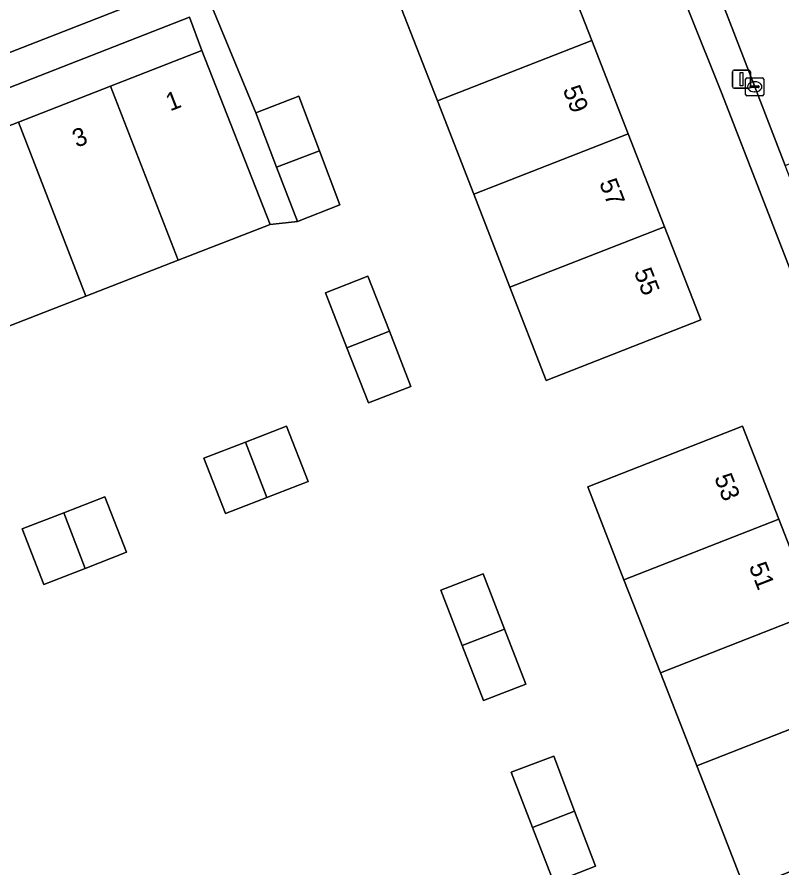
# Model space of a CAD drawing. Extents: x 159680 to 160786, y 387323 to 388340.
# Drawn here: x 159878.99 to 159921.35, y 387740.35 to 387787.43 of the extents above; entities that cross this region are included whole.
import ezdxf

# ---------------------------------------------------------------- set-up
doc = ezdxf.new("R2010")
doc.units = 0
for name, color, linetype in [('IMGEO_Erf', 7, 'Continuous'), ('IMGEO_Groenvoorziening', 7, 'Continuous'), ('IMGEO_Kolk', 7, 'Continuous'), ('IMGEO_Lichtmast', 7, 'Continuous'), ('IMGEO_Pand', 7, 'Continuous'), ('IMGEO_Pand_nummerreeks', 7, 'Continuous'), ('IMGEO_Rijbaan_lokaal_open', 7, 'Continuous'), ('IMGEO_Voetpad_open', 7, 'Continuous')]:
    doc.layers.add(name, color=color, linetype=linetype)

msp = doc.modelspace()

# ---------------------------------------------------------------- linework, layer by layer
at = {"layer": 'IMGEO_Erf'}
msp.add_lwpolyline([(159930.533, 387742.858), (159933.271, 387743.95), (159930.92, 387750), (159918.022, 387783.189), (159912.569, 387796.796), (159889.82, 387787.926), (159892.209, 387782.135), (159894.592, 387783.04), (159895.735, 387780.032), (159896.873, 387777.037), (159894.514, 387776.112), (159893.015, 387775.949), (159887.91, 387773.969), (159882.805, 387771.989), (159877.7, 387770.009)], dxfattribs=at)
for points in [[(159899.623, 387789.599), (159904.102, 387791.365), (159904.763, 387789.685), (159908.814, 387791.271), (159910.825, 387786.121), (159912.836, 387780.971), (159914.846, 387775.821), (159916.857, 387770.671), (159908.283, 387767.326), (159906.28, 387772.477), (159904.277, 387777.629), (159902.273, 387782.782)], [(159879.071, 387781.617), (159884.173, 387783.603), (159889.217, 387785.566), (159888.535, 387787.416), (159852.85, 387773.468), (159853.549, 387771.683), (159858.66, 387773.672), (159863.762, 387775.658), (159868.865, 387777.644), (159873.968, 387779.631)], [(159896.065, 387772.168), (159898.423, 387773.089), (159899.611, 387770.04), (159900.799, 387766.993), (159898.443, 387766.073), (159897.254, 387769.12)], [(159892.829, 387760.844), (159890.537, 387759.953), (159889.327, 387763.015), (159891.635, 387763.914), (159893.908, 387764.799), (159895.12, 387761.735)], [(159914.612, 387751.15), (159912.597, 387756.297), (159910.59, 387761.427), (159919.157, 387764.792), (159921.167, 387759.643), (159923.178, 387754.495), (159925.188, 387749.346), (159927.198, 387744.197), (159923.157, 387742.621), (159923.812, 387740.956), (159919.303, 387739.146), (159917.736, 387743.167), (159916.626, 387746.003)], [(159879.276, 387759.106), (159881.573, 387759.995), (159883.854, 387760.878), (159885.06, 387757.812), (159882.767, 387756.922), (159880.474, 387756.031)], [(159904.814, 387749.605), (159903.633, 387752.657), (159902.451, 387755.709), (159904.798, 387756.617), (159905.979, 387753.566), (159907.159, 387750.519)], [(159906.355, 387745.642), (159908.707, 387746.535), (159909.867, 387743.49), (159911.025, 387740.453), (159908.72, 387739.534), (159907.538, 387742.588)]]:
    msp.add_lwpolyline(points, close=True, dxfattribs=at)
at = {"layer": 'IMGEO_Groenvoorziening'}
msp.add_lwpolyline([(159887.85, 387789.101), (159884.834, 387796.943), (159852.103, 387784.175), (159848.069, 387781.74), (159851.074, 387774.741)], close=True, dxfattribs=at)
at = {"layer": 'IMGEO_Kolk'}
for p, q in [((159919.334, 387783.144), (159919.334, 387783.996)), ((159919.409, 387784.07), (159920.261, 387784.07)), ((159919.822, 387783.85), (159919.847, 387783.85)), ((159920.335, 387783.996), (159920.335, 387783.144)), ((159919.593, 387783.564), (159919.593, 387783.576)), ((159920.031, 387783.527), (159919.633, 387783.527)), ((159919.636, 387783.613), (159920.034, 387783.613)), ((159919.845, 387783.29), (159919.82, 387783.29)), ((159920.077, 387783.576), (159920.077, 387783.564)), ((159920.261, 387783.07), (159919.409, 387783.07))]:
    msp.add_line(p, q, dxfattribs=at)
for points in [[(159919.334, 387783.144), (159919.334, 387783.996)], [(159919.409, 387784.07), (159920.261, 387784.07)], [(159920.335, 387783.996), (159920.335, 387783.144)], [(159920.261, 387783.07), (159919.409, 387783.07)]]:
    msp.add_lwpolyline(points, dxfattribs=at)
for centre, radius, start, end in [((159919.411, 387783.994), 0.0765, 91.552, 178.448), ((159919.411, 387783.994), 0.0765, 91.552, 178.448), ((159920.259, 387783.994), 0.0765, 1.552, 88.448), ((159920.259, 387783.994), 0.0765, 1.552, 88.448), ((159919.633, 387783.573), 0.0403, 85.8775, 175.7526), ((159919.63, 387783.563), 0.0366, 178.938, 274.7102), ((159920.034, 387783.57), 0.043, 264.8664, 352.4533), ((159920.038, 387783.575), 0.0386, 1.7309, 96.639), ((159919.411, 387783.146), 0.0765, 181.552, 268.448), ((159919.411, 387783.146), 0.0765, 181.552, 268.448), ((159920.259, 387783.146), 0.0765, 271.552, 358.448), ((159920.259, 387783.146), 0.0765, 271.552, 358.448)]:
    msp.add_arc(centre, radius, start, end, dxfattribs=at)
for centre, major_axis, ratio, start_param, end_param in [((159919.821, 387783.57), (-0.387, 0.002), 0.722429, 4.712389, 7.853982), ((159919.846, 387783.57), (-0.39, 0.002), 0.717154, 1.570796, 4.712389)]:
    msp.add_ellipse(centre, major_axis=major_axis, ratio=ratio, start_param=start_param, end_param=end_param, dxfattribs=at)
at = {"layer": 'IMGEO_Lichtmast'}
for p, q in [((159918.605, 387783.589), (159918.605, 387784.389)), ((159918.605, 387784.389), (159918.605, 387783.589)), ((159918.705, 387784.489), (159919.495, 387784.489)), ((159919.495, 387784.489), (159918.705, 387784.489)), ((159919.595, 387784.389), (159919.595, 387783.589)), ((159919.595, 387783.589), (159919.595, 387784.389)), ((159919.495, 387783.489), (159918.705, 387783.489)), ((159918.705, 387783.489), (159919.495, 387783.489))]:
    msp.add_line(p, q, dxfattribs=at)
msp.add_lwpolyline([(159919.025, 387784.364), (159919.175, 387784.364), (159919.175, 387783.614), (159919.025, 387783.614), (159919.025, 387784.364)], dxfattribs=at)
for centre, start, end in [((159918.705, 387784.389), 90, 180), ((159918.705, 387784.389), 90, 180), ((159919.495, 387784.389), 0, 90), ((159919.495, 387784.389), 360, 90), ((159918.705, 387783.589), 180, 270), ((159918.705, 387783.589), 180, 270), ((159919.495, 387783.589), 270, 0), ((159919.495, 387783.589), 270, 0)]:
    msp.add_arc(centre, 0.1, start, end, dxfattribs=at)
at = {"layer": 'IMGEO_Pand'}
for points in [[(159908.814, 387791.271), (159904.763, 387789.685), (159904.102, 387791.365), (159899.623, 387789.599), (159902.273, 387782.782), (159910.825, 387786.121)], [(159910.825, 387786.121), (159902.273, 387782.782), (159904.277, 387777.629), (159912.836, 387780.971)], [(159884.173, 387783.603), (159887.91, 387773.969), (159893.015, 387775.949), (159889.217, 387785.566)], [(159884.173, 387783.603), (159879.071, 387781.617), (159882.805, 387771.989), (159887.91, 387773.969)], [(159894.592, 387783.04), (159892.209, 387782.135), (159893.362, 387779.124), (159895.735, 387780.032)], [(159879.071, 387781.617), (159873.968, 387779.631), (159877.7, 387770.009), (159882.805, 387771.989)], [(159912.836, 387780.971), (159904.277, 387777.629), (159906.28, 387772.477), (159914.846, 387775.821)], [(159895.735, 387780.032), (159893.362, 387779.124), (159894.514, 387776.112), (159896.873, 387777.037)], [(159914.846, 387775.821), (159906.28, 387772.477), (159908.283, 387767.326), (159916.857, 387770.671)], [(159896.065, 387772.168), (159897.254, 387769.12), (159899.611, 387770.04), (159898.423, 387773.089)], [(159899.611, 387770.04), (159897.254, 387769.12), (159898.443, 387766.073), (159900.799, 387766.993)], [(159891.635, 387763.914), (159892.829, 387760.844), (159895.12, 387761.735), (159893.908, 387764.799)], [(159919.157, 387764.792), (159910.59, 387761.427), (159912.597, 387756.297), (159921.167, 387759.643)], [(159891.635, 387763.914), (159889.327, 387763.015), (159890.537, 387759.953), (159892.829, 387760.844)], [(159881.573, 387759.995), (159882.767, 387756.922), (159885.06, 387757.812), (159883.854, 387760.878)], [(159881.573, 387759.995), (159879.276, 387759.106), (159880.474, 387756.031), (159882.767, 387756.922)], [(159921.167, 387759.643), (159912.597, 387756.297), (159914.612, 387751.15), (159923.178, 387754.495)], [(159902.451, 387755.709), (159903.633, 387752.657), (159905.979, 387753.566), (159904.798, 387756.617)], [(159923.178, 387754.495), (159914.612, 387751.15), (159916.626, 387746.003), (159925.188, 387749.346)], [(159905.979, 387753.566), (159903.633, 387752.657), (159904.814, 387749.605), (159907.159, 387750.519)], [(159925.188, 387749.346), (159916.626, 387746.003), (159917.736, 387743.167), (159919.303, 387739.146), (159923.812, 387740.956), (159923.157, 387742.621), (159927.198, 387744.197)], [(159906.355, 387745.642), (159907.538, 387742.588), (159909.867, 387743.49), (159908.707, 387746.535)], [(159909.867, 387743.49), (159907.538, 387742.588), (159908.72, 387739.534), (159911.025, 387740.453)]]:
    msp.add_lwpolyline(points, close=True, dxfattribs=at)
at = {"layer": 'IMGEO_Rijbaan_lokaal_open'}
msp.add_lwpolyline([(159919.846, 387802.456), (159919.01, 387804.612), (159915.983, 387812.438), (159915.853, 387812.774), (159909.597, 387810.335), (159911.857, 387804.088), (159912.558, 387802.402), (159914.429, 387797.56), (159919.835, 387783.57), (159921.528, 387779.204), (159927.881, 387781.717), (159926.227, 387785.997), (159923.212, 387793.775)], close=True, dxfattribs=at)
at = {"layer": 'IMGEO_Voetpad_open'}
for points in [[(159851.576, 387772.974), (159854.189, 387765.89), (159855.367, 387762.894), (159855.895, 387761.552), (159857.279, 387762.089), (159853.549, 387771.683), (159852.85, 387773.468), (159888.535, 387787.416), (159889.217, 387785.566), (159893.015, 387775.949), (159894.514, 387776.112), (159893.362, 387779.124), (159892.209, 387782.135), (159889.82, 387787.926), (159912.569, 387796.796), (159914.429, 387797.56), (159912.558, 387802.402), (159911.857, 387804.088)], [(159922.8, 387775.948), (159921.528, 387779.204), (159919.835, 387783.57), (159914.429, 387797.56), (159912.569, 387796.796), (159918.022, 387783.189), (159930.92, 387750), (159933.271, 387743.95), (159930.533, 387742.858), (159988.008, 387595.398), (159992.448, 387596.444), (159992.8, 387596.587), (159991.114, 387600.918), (159991.093, 387600.971)]]:
    msp.add_lwpolyline(points, dxfattribs=at)
msp.add_lwpolyline([(159848.069, 387781.74), (159852.103, 387784.175), (159884.834, 387796.943), (159887.85, 387789.101), (159851.074, 387774.741)], close=True, dxfattribs=at)

# ---------------------------------------------------------------- texts
at = {"layer": 'IMGEO_Pand_nummerreeks'}
for s, rotation, p in [('59', 291.3253, (159909.196, 387783.417)), ('1', 21.2682, (159887.468, 387782.202)), ('3', 21.2682, (159882.291, 387780.187)), ('57', 291.3253, (159911.211, 387778.258)), ('55', 291.3253, (159913.139, 387773.319)), ('53', 291.3253, (159917.584, 387761.947)), ('51', 291.3253, (159919.501, 387757.037))]:
    msp.add_text(s, height=1, rotation=rotation, dxfattribs=at).set_placement(p)

doc.saveas('drawing.dxf')
